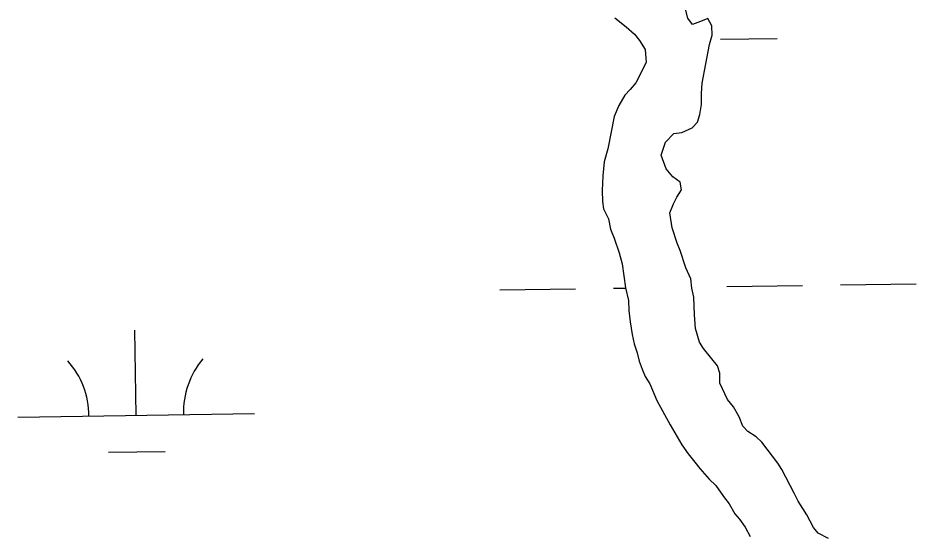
# Model space of a CAD drawing. Extents: x 3807117 to 3845308, y 337856 to 363736.
# Drawn here: x 3834210.9 to 3834590.7, y 359291.6 to 359509.5 of the extents above; entities that cross this region are included whole.
import ezdxf

# ---------------------------------------------------------------- set-up
doc = ezdxf.new("R2010")
doc.units = 0
doc.layers.add('V-TOPO-SHOR', color=7, linetype='Continuous')
doc.layers.add('V-WETL-SWMP', color=7, linetype='Continuous')

msp = doc.modelspace()

# ---------------------------------------------------------------- linework, layer by layer
at = {"layer": 'V-TOPO-SHOR'}
for p, q in [((3834494.08, 359509.42), (3834492.79, 359514.85)), ((3834463.29, 359509.5), (3834468.05, 359505.71)), ((3834496.09, 359506.74), (3834494.08, 359509.42)), ((3834502.66, 359509.22), (3834499.57, 359507.98)), ((3834504.28, 359506.14), (3834502.66, 359509.22)), ((3834468.05, 359505.71), (3834471.63, 359502.68)), ((3834499.57, 359507.98), (3834496.09, 359506.74)), ((3834504.37, 359502.25), (3834504.28, 359506.14)), ((3834471.63, 359502.68), (3834473.64, 359499.99)), ((3834503.29, 359498.33), (3834504.37, 359502.25)), ((3834473.64, 359499.99), (3834476.06, 359496.15)), ((3834500.16, 359481.89), (3834503.29, 359498.33)), ((3834476.06, 359496.15), (3834476.57, 359490.71)), ((3834476.57, 359490.71), (3834472.09, 359482.03)), ((3834472.09, 359482.03), (3834469.82, 359479.25)), ((3834499.86, 359477.59), (3834500.16, 359481.89)), ((3834469.82, 359479.25), (3834467.53, 359476.86)), ((3834467.53, 359476.86), (3834464.9, 359472.51)), ((3834499.97, 359472.92), (3834499.86, 359477.59)), ((3834464.9, 359472.51), (3834463.06, 359467.8)), ((3834499.29, 359468.62), (3834499.97, 359472.92)), ((3834463.06, 359467.8), (3834460.25, 359454.09)), ((3834498.19, 359465.47), (3834499.29, 359468.62)), ((3834491.66, 359461.04), (3834495.91, 359463.08)), ((3834495.91, 359463.08), (3834498.19, 359465.47)), ((3834484.74, 359456.98), (3834488.17, 359460.57)), ((3834488.17, 359460.57), (3834491.66, 359461.04)), ((3834482.92, 359451.49), (3834484.74, 359456.98)), ((3834460.25, 359454.09), (3834458.82, 359448.6)), ((3834485, 359445.69), (3834482.92, 359451.49)), ((3834458.82, 359448.6), (3834458.17, 359442.74)), ((3834487.8, 359442.24), (3834485, 359445.69)), ((3834458.17, 359442.74), (3834457.92, 359436.5)), ((3834490.97, 359439.98), (3834487.8, 359442.24)), ((3834457.92, 359436.5), (3834458.03, 359431.83)), ((3834489.56, 359433.71), (3834491.43, 359436.87)), ((3834491.43, 359436.87), (3834490.97, 359439.98)), ((3834488.06, 359430.95), (3834489.56, 359433.71)), ((3834458.03, 359431.83), (3834458.49, 359428.72)), ((3834458.49, 359428.72), (3834460.53, 359424.48)), ((3834486.59, 359427.02), (3834488.06, 359430.95)), ((3834487.51, 359420.8), (3834486.59, 359427.02)), ((3834460.53, 359424.48), (3834461.41, 359420.21)), ((3834461.41, 359420.21), (3834463.06, 359416.35)), ((3834489.61, 359414.22), (3834487.51, 359420.8)), ((3834463.06, 359416.35), (3834465.15, 359410.16)), ((3834490.85, 359411.13), (3834489.61, 359414.22)), ((3834465.15, 359410.16), (3834466.42, 359405.52)), ((3834493.35, 359403.79), (3834490.85, 359411.13)), ((3834466.42, 359405.52), (3834467.82, 359395.41)), ((3834495.4, 359399.16), (3834493.35, 359403.79)), ((3834495.88, 359395.27), (3834495.4, 359399.16)), ((3834467.82, 359395.41), (3834469.11, 359389.99)), ((3834496.75, 359391.39), (3834495.88, 359395.27)), ((3834496.92, 359383.99), (3834496.75, 359391.39)), ((3834469.11, 359389.99), (3834469.21, 359385.7)), ((3834469.21, 359385.7), (3834469.7, 359381.04)), ((3834497.44, 359378.16), (3834496.92, 359383.99)), ((3834469.7, 359381.04), (3834470.6, 359375.6)), ((3834470.6, 359375.6), (3834471.47, 359371.72)), ((3834499.13, 359372.35), (3834497.44, 359378.16)), ((3834471.47, 359371.72), (3834472.73, 359367.85)), ((3834500.75, 359369.66), (3834499.13, 359372.35)), ((3834506.76, 359362.39), (3834500.75, 359369.66)), ((3834472.73, 359367.85), (3834473.59, 359364.37)), ((3834473.59, 359364.37), (3834474.84, 359360.89)), ((3834474.84, 359360.89), (3834476.07, 359357.8)), ((3834507.61, 359359.29), (3834506.76, 359362.39)), ((3834476.07, 359357.8), (3834478.09, 359354.72)), ((3834507.71, 359355.01), (3834507.61, 359359.29)), ((3834478.09, 359354.72), (3834480.98, 359347.77)), ((3834510.98, 359348.06), (3834507.71, 359355.01)), ((3834480.98, 359347.77), (3834486.67, 359337.38)), ((3834513.39, 359345), (3834510.98, 359348.06)), ((3834515.82, 359340.77), (3834513.39, 359345)), ((3834517.47, 359336.91), (3834515.82, 359340.77)), ((3834486.67, 359337.38), (3834491.54, 359328.92)), ((3834519.47, 359334.62), (3834517.47, 359336.91)), ((3834523.03, 359332.36), (3834519.47, 359334.62)), ((3834525.42, 359330.07), (3834523.03, 359332.36)), ((3834532.24, 359321.26), (3834525.42, 359330.07)), ((3834491.54, 359328.92), (3834494.35, 359325.08)), ((3834494.35, 359325.08), (3834497.16, 359321.64)), ((3834497.16, 359321.64), (3834499.17, 359318.96)), ((3834499.17, 359318.96), (3834503.17, 359314.37)), ((3834533.86, 359318.57), (3834532.24, 359321.26)), ((3834539.16, 359308.56), (3834533.86, 359318.57)), ((3834503.17, 359314.37), (3834505.96, 359311.71)), ((3834505.96, 359311.71), (3834509.18, 359307.1)), ((3834540.79, 359305.09), (3834539.16, 359308.56)), ((3834509.18, 359307.1), (3834511.59, 359304.04)), ((3834511.59, 359304.04), (3834514.02, 359299.81)), ((3834542.81, 359302.02), (3834540.79, 359305.09)), ((3834514.02, 359299.81), (3834516.02, 359297.51)), ((3834544.43, 359299.33), (3834542.81, 359302.02)), ((3834516.02, 359297.51), (3834518.44, 359294.06)), ((3834547.28, 359293.93), (3834544.43, 359299.33)), ((3834518.44, 359294.06), (3834520.47, 359290.21)), ((3834549.28, 359291.64), (3834547.28, 359293.93))]:
    msp.add_line(p, q, dxfattribs=at)
at = {"layer": 'V-WETL-SWMP'}
for p, q in [((3834494.08, 359509.42), (3834492.79, 359514.85)), ((3834463.29, 359509.5), (3834468.05, 359505.71)), ((3834496.09, 359506.74), (3834494.08, 359509.42)), ((3834502.66, 359509.22), (3834499.57, 359507.98)), ((3834504.28, 359506.14), (3834502.66, 359509.22)), ((3834468.05, 359505.71), (3834471.63, 359502.68)), ((3834499.57, 359507.98), (3834496.09, 359506.74)), ((3834504.37, 359502.25), (3834504.28, 359506.14)), ((3834471.63, 359502.68), (3834473.64, 359499.99)), ((3834503.29, 359498.33), (3834504.37, 359502.25)), ((3834507.94, 359500.52), (3834531.93, 359500.88)), ((3834473.64, 359499.99), (3834476.06, 359496.15)), ((3834500.16, 359481.89), (3834503.29, 359498.33)), ((3834476.06, 359496.15), (3834476.57, 359490.71)), ((3834476.57, 359490.71), (3834472.09, 359482.03)), ((3834472.09, 359482.03), (3834469.82, 359479.25)), ((3834499.86, 359477.59), (3834500.16, 359481.89)), ((3834469.82, 359479.25), (3834467.53, 359476.86)), ((3834467.53, 359476.86), (3834464.9, 359472.51)), ((3834499.97, 359472.92), (3834499.86, 359477.59)), ((3834464.9, 359472.51), (3834463.06, 359467.8)), ((3834499.29, 359468.62), (3834499.97, 359472.92)), ((3834463.06, 359467.8), (3834460.25, 359454.09)), ((3834498.19, 359465.47), (3834499.29, 359468.62)), ((3834491.66, 359461.04), (3834495.91, 359463.08)), ((3834495.91, 359463.08), (3834498.19, 359465.47)), ((3834484.74, 359456.98), (3834488.17, 359460.57)), ((3834488.17, 359460.57), (3834491.66, 359461.04)), ((3834482.92, 359451.49), (3834484.74, 359456.98)), ((3834460.25, 359454.09), (3834458.82, 359448.6)), ((3834485, 359445.69), (3834482.92, 359451.49)), ((3834458.82, 359448.6), (3834458.17, 359442.74)), ((3834487.8, 359442.24), (3834485, 359445.69)), ((3834458.17, 359442.74), (3834457.92, 359436.5)), ((3834490.97, 359439.98), (3834487.8, 359442.24)), ((3834457.92, 359436.5), (3834458.03, 359431.83)), ((3834489.56, 359433.71), (3834491.43, 359436.87)), ((3834491.43, 359436.87), (3834490.97, 359439.98)), ((3834488.06, 359430.95), (3834489.56, 359433.71)), ((3834458.03, 359431.83), (3834458.49, 359428.72)), ((3834458.49, 359428.72), (3834460.53, 359424.48)), ((3834486.59, 359427.02), (3834488.06, 359430.95)), ((3834487.51, 359420.8), (3834486.59, 359427.02)), ((3834460.53, 359424.48), (3834461.41, 359420.21)), ((3834461.41, 359420.21), (3834463.06, 359416.35)), ((3834489.61, 359414.22), (3834487.51, 359420.8)), ((3834463.06, 359416.35), (3834465.15, 359410.16)), ((3834490.85, 359411.13), (3834489.61, 359414.22)), ((3834465.15, 359410.16), (3834466.42, 359405.52)), ((3834493.35, 359403.79), (3834490.85, 359411.13)), ((3834466.42, 359405.52), (3834467.82, 359395.41)), ((3834495.4, 359399.16), (3834493.35, 359403.79)), ((3834495.88, 359395.27), (3834495.4, 359399.16)), ((3834414.67, 359394.47), (3834446.67, 359394.95)), ((3834462.67, 359395.19), (3834467.85, 359395.26)), ((3834467.82, 359395.41), (3834469.11, 359389.99)), ((3834496.75, 359391.39), (3834495.88, 359395.27)), ((3834510.66, 359395.91), (3834542.66, 359396.38)), ((3834558.65, 359396.62), (3834590.65, 359397.1)), ((3834496.92, 359383.99), (3834496.75, 359391.39)), ((3834469.11, 359389.99), (3834469.21, 359385.7)), ((3834469.21, 359385.7), (3834469.7, 359381.04)), ((3834497.44, 359378.16), (3834496.92, 359383.99)), ((3834469.7, 359381.04), (3834470.6, 359375.6)), ((3834260.86, 359341.41), (3834260.32, 359377.41)), ((3834470.6, 359375.6), (3834471.47, 359371.72)), ((3834499.13, 359372.35), (3834497.44, 359378.16)), ((3834471.47, 359371.72), (3834472.73, 359367.85)), ((3834500.75, 359369.66), (3834499.13, 359372.35)), ((3834506.76, 359362.39), (3834500.75, 359369.66)), ((3834472.73, 359367.85), (3834473.59, 359364.37)), ((3834473.59, 359364.37), (3834474.84, 359360.89)), ((3834474.84, 359360.89), (3834476.07, 359357.8)), ((3834507.61, 359359.29), (3834506.76, 359362.39)), ((3834476.07, 359357.8), (3834478.09, 359354.72)), ((3834507.71, 359355.01), (3834507.61, 359359.29)), ((3834478.09, 359354.72), (3834480.98, 359347.77)), ((3834510.98, 359348.06), (3834507.71, 359355.01)), ((3834480.98, 359347.77), (3834486.67, 359337.38)), ((3834513.39, 359345), (3834510.98, 359348.06)), ((3834210.86, 359340.67), (3834310.85, 359342.16)), ((3834515.82, 359340.77), (3834513.39, 359345)), ((3834517.47, 359336.91), (3834515.82, 359340.77)), ((3834486.67, 359337.38), (3834491.54, 359328.92)), ((3834519.47, 359334.62), (3834517.47, 359336.91)), ((3834523.03, 359332.36), (3834519.47, 359334.62)), ((3834525.42, 359330.07), (3834523.03, 359332.36)), ((3834532.24, 359321.26), (3834525.42, 359330.07)), ((3834249.09, 359325.81), (3834273.09, 359326.17)), ((3834491.54, 359328.92), (3834494.35, 359325.08)), ((3834494.35, 359325.08), (3834497.16, 359321.64)), ((3834497.16, 359321.64), (3834499.17, 359318.96)), ((3834499.17, 359318.96), (3834503.17, 359314.37)), ((3834533.86, 359318.57), (3834532.24, 359321.26)), ((3834539.16, 359308.56), (3834533.86, 359318.57)), ((3834503.17, 359314.37), (3834505.96, 359311.71)), ((3834505.96, 359311.71), (3834509.18, 359307.1)), ((3834540.79, 359305.09), (3834539.16, 359308.56)), ((3834509.18, 359307.1), (3834511.59, 359304.04)), ((3834511.59, 359304.04), (3834514.02, 359299.81)), ((3834542.81, 359302.02), (3834540.79, 359305.09)), ((3834514.02, 359299.81), (3834516.02, 359297.51)), ((3834544.43, 359299.33), (3834542.81, 359302.02)), ((3834516.02, 359297.51), (3834518.44, 359294.06)), ((3834547.28, 359293.93), (3834544.43, 359299.33)), ((3834518.44, 359294.06), (3834520.47, 359290.21)), ((3834549.28, 359291.64), (3834547.28, 359293.93)), ((3834553.62, 359289.4), (3834549.28, 359291.64))]:
    msp.add_line(p, q, dxfattribs=at)
for centre, start, end in [((3834205.61, 359341.06), 0.0865, 41.6302), ((3834316.09, 359342.72), 140.0865, 181.6302)]:
    msp.add_arc(centre, 35.25, start, end, dxfattribs=at)

doc.saveas('drawing.dxf')
